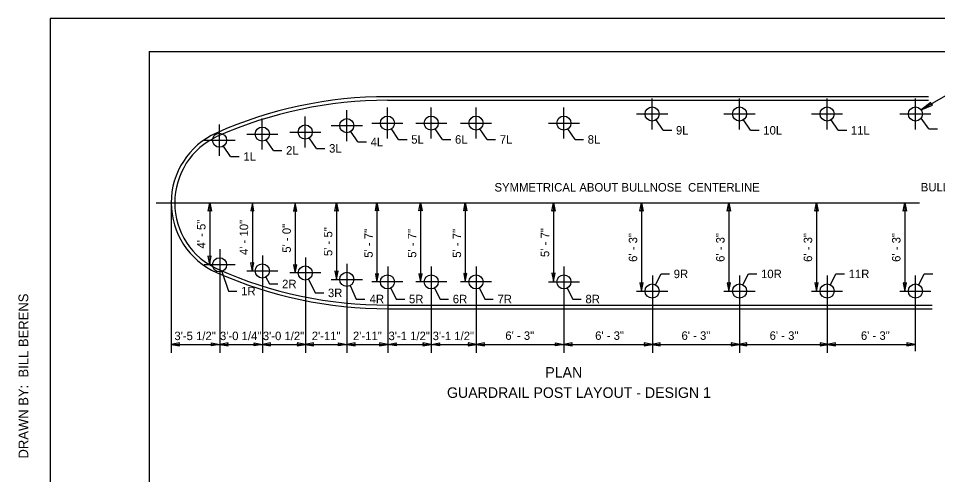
# Model space of a CAD drawing. Extents: x 1312564.2 to 1312581.5, y 1207298.4 to 1207352.6.
# Drawn here: x 1312564.18 to 1312572.88, y 1207319.5 to 1207323.82 of the extents above; entities that cross this region are included whole.
import ezdxf

# ---------------------------------------------------------------- set-up
doc = ezdxf.new("R2010")
doc.units = 0
for name, color, linetype in [('Level 1', 7, 'Continuous'), ('Level 15', 7, 'Continuous'), ('Level 2', 7, 'Continuous'), ('Level 20', 7, 'Continuous'), ('Level 62', 7, 'Continuous')]:
    doc.layers.add(name, color=color, linetype=linetype)

msp = doc.modelspace()

# ---------------------------------------------------------------- linework, layer by layer
at = {"layer": 'Level 1'}
for q in [(1312565.4155, 1207313.1334), (1312581.1655, 1207323.5084)]:
    msp.add_line((1312565.4155, 1207323.5084), q, dxfattribs=at)
at = {"layer": 'Level 15'}
for p, q in [((1312567.6718, 1207323.0461), (1312572.7966, 1207323.0461)), ((1312567.6722, 1207323.0804), (1312572.7966, 1207323.0804)), ((1312570.1792, 1207322.7694), (1312570.1792, 1207323.0633)), ((1312571.0067, 1207322.7694), (1312571.0067, 1207323.0633)), ((1312571.8366, 1207322.7694), (1312571.8366, 1207323.0633)), ((1312572.6735, 1207322.7694), (1312572.6735, 1207323.0633)), ((1312567.2867, 1207322.659), (1312567.2867, 1207322.9529)), ((1312567.6715, 1207322.6828), (1312567.6715, 1207322.9768)), ((1312568.0865, 1207322.6828), (1312568.0865, 1207322.9768)), ((1312568.5105, 1207322.6828), (1312568.5105, 1207322.9768)), ((1312569.3431, 1207322.6828), (1312569.3431, 1207322.9768)), ((1312566.486, 1207322.5794), (1312566.486, 1207322.8733)), ((1312566.893, 1207322.5987), (1312566.893, 1207322.8926)), ((1312570.0322, 1207322.9163), (1312570.3261, 1207322.9163)), ((1312570.8597, 1207322.9163), (1312571.1536, 1207322.9163)), ((1312571.6896, 1207322.9163), (1312571.9836, 1207322.9163)), ((1312572.5266, 1207322.9163), (1312572.8205, 1207322.9163)), ((1312572.8008, 1207322.7766), (1312572.7272, 1207322.8765)), ((1312566.0811, 1207322.5215), (1312566.0811, 1207322.8154)), ((1312567.1398, 1207322.8059), (1312567.4337, 1207322.8059)), ((1312567.5246, 1207322.8298), (1312567.8185, 1207322.8298)), ((1312567.9395, 1207322.8298), (1312568.2334, 1207322.8298)), ((1312568.3635, 1207322.8298), (1312568.6575, 1207322.8298)), ((1312569.1962, 1207322.8298), (1312569.4901, 1207322.8298)), ((1312570.2843, 1207322.7618), (1312570.2168, 1207322.8611)), ((1312571.1118, 1207322.7618), (1312571.0443, 1207322.8611)), ((1312571.9417, 1207322.7618), (1312571.8742, 1207322.8611)), ((1312566.339, 1207322.7264), (1312566.633, 1207322.7264)), ((1312566.7461, 1207322.7456), (1312567.04, 1207322.7456)), ((1312566.9982, 1207322.5911), (1312566.9306, 1207322.6904)), ((1312567.3919, 1207322.6514), (1312567.3244, 1207322.7507)), ((1312567.7767, 1207322.6753), (1312567.7091, 1207322.7745)), ((1312568.1916, 1207322.6753), (1312568.1241, 1207322.7745)), ((1312568.6157, 1207322.6753), (1312568.5481, 1207322.7745)), ((1312569.4483, 1207322.6753), (1312569.3807, 1207322.7745)), ((1312570.2843, 1207322.7618), (1312570.3644, 1207322.7618)), ((1312571.1118, 1207322.7618), (1312571.1919, 1207322.7618)), ((1312571.9417, 1207322.7618), (1312572.0219, 1207322.7618)), ((1312572.8008, 1207322.7766), (1312572.8809, 1207322.7766)), ((1312565.9342, 1207322.6685), (1312566.2281, 1207322.6685)), ((1312566.1863, 1207322.514), (1312566.1187, 1207322.6132)), ((1312566.5912, 1207322.5719), (1312566.5236, 1207322.6711)), ((1312567.3919, 1207322.6514), (1312567.472, 1207322.6514)), ((1312567.7767, 1207322.6753), (1312567.8568, 1207322.6753)), ((1312568.1916, 1207322.6753), (1312568.2717, 1207322.6753)), ((1312568.6157, 1207322.6753), (1312568.6958, 1207322.6753)), ((1312569.4483, 1207322.6753), (1312569.5284, 1207322.6753)), ((1312566.5912, 1207322.5719), (1312566.6713, 1207322.5719)), ((1312566.9982, 1207322.5911), (1312567.0783, 1207322.5911)), ((1312566.1863, 1207322.514), (1312566.2664, 1207322.514)), ((1312565.6228, 1207322.0849), (1312565.6228, 1207320.6554)), ((1312565.48, 1207322.0766), (1312572.7126, 1207322.0766)), ((1312565.9879, 1207322.0766), (1312565.9879, 1207321.4937)), ((1312566.392, 1207322.0771), (1312566.392, 1207321.43)), ((1312566.7969, 1207322.0766), (1312566.7969, 1207321.4143)), ((1312567.1895, 1207322.0765), (1312567.1895, 1207321.3508)), ((1312567.5723, 1207322.0668), (1312567.5723, 1207321.3291)), ((1312567.985, 1207322.0668), (1312567.985, 1207321.3283)), ((1312568.4091, 1207322.0668), (1312568.4091, 1207321.3288)), ((1312569.244, 1207322.0766), (1312569.244, 1207321.3327)), ((1312570.0774, 1207322.0766), (1312570.0774, 1207321.2409)), ((1312570.9049, 1207322.0766), (1312570.9049, 1207321.2409)), ((1312571.7348, 1207322.0766), (1312571.7348, 1207321.2409)), ((1312572.5718, 1207322.0766), (1312572.5718, 1207321.2409)), ((1312566.0824, 1207321.6357), (1312566.0824, 1207320.6554)), ((1312566.4865, 1207321.5778), (1312566.4865, 1207320.6554)), ((1312566.8943, 1207321.5585), (1312566.8943, 1207320.6554)), ((1312566.2281, 1207321.4888), (1312565.9342, 1207321.4888)), ((1312567.2867, 1207321.4983), (1312567.2867, 1207320.6554)), ((1312567.6743, 1207321.4744), (1312567.6743, 1207320.6554)), ((1312568.087, 1207321.4744), (1312568.087, 1207320.6554)), ((1312568.5111, 1207321.4744), (1312568.5111, 1207320.6554)), ((1312569.3431, 1207321.4744), (1312569.3431, 1207320.6562)), ((1312566.1026, 1207321.4255), (1312566.1655, 1207321.2402)), ((1312566.339, 1207321.4309), (1312566.633, 1207321.4309)), ((1312567.04, 1207321.4116), (1312566.7461, 1207321.4116)), ((1312570.1815, 1207321.3879), (1312570.1815, 1207320.6562)), ((1312570.2112, 1207321.2995), (1312570.263, 1207321.403)), ((1312570.263, 1207321.403), (1312570.3432, 1207321.403)), ((1312571.006, 1207321.3879), (1312571.006, 1207320.6554)), ((1312571.0387, 1207321.2995), (1312571.0905, 1207321.403)), ((1312571.0905, 1207321.403), (1312571.1707, 1207321.403)), ((1312571.8377, 1207321.3879), (1312571.8377, 1207320.6554)), ((1312571.8687, 1207321.2995), (1312571.9205, 1207321.403)), ((1312571.9205, 1207321.403), (1312572.0006, 1207321.403)), ((1312572.6708, 1207321.3879), (1312572.6708, 1207320.6721)), ((1312572.7056, 1207321.2995), (1312572.7574, 1207321.403)), ((1312572.7574, 1207321.403), (1312572.8375, 1207321.403)), ((1312566.5181, 1207321.3722), (1312566.5533, 1207321.3079)), ((1312566.5533, 1207321.3079), (1312566.6334, 1207321.3079)), ((1312566.9251, 1207321.3529), (1312566.9876, 1207321.2233)), ((1312567.1398, 1207321.3513), (1312567.4337, 1207321.3513)), ((1312567.8185, 1207321.3274), (1312567.5246, 1207321.3274)), ((1312568.2334, 1207321.3274), (1312567.9395, 1207321.3274)), ((1312568.6575, 1207321.3274), (1312568.3635, 1207321.3274)), ((1312569.1962, 1207321.3274), (1312569.4901, 1207321.3274)), ((1312566.1655, 1207321.2402), (1312566.2456, 1207321.2402)), ((1312566.9876, 1207321.2233), (1312567.0677, 1207321.2233)), ((1312567.3188, 1207321.2927), (1312567.3765, 1207321.1642)), ((1312567.7036, 1207321.2688), (1312567.7554, 1207321.1653)), ((1312568.1185, 1207321.2688), (1312568.1703, 1207321.1653)), ((1312568.5426, 1207321.2688), (1312568.5944, 1207321.1653)), ((1312569.3752, 1207321.2688), (1312569.427, 1207321.1653)), ((1312570.0322, 1207321.2409), (1312570.3261, 1207321.2409)), ((1312570.8597, 1207321.2409), (1312571.1536, 1207321.2409)), ((1312571.6896, 1207321.2409), (1312571.9836, 1207321.2409)), ((1312572.5266, 1207321.2409), (1312572.8205, 1207321.2409)), ((1312567.3765, 1207321.1642), (1312567.4567, 1207321.1642)), ((1312567.7554, 1207321.1653), (1312567.8355, 1207321.1653)), ((1312568.1703, 1207321.1653), (1312568.2504, 1207321.1653)), ((1312568.5944, 1207321.1653), (1312568.6745, 1207321.1653)), ((1312569.427, 1207321.1653), (1312569.5071, 1207321.1653)), ((1312567.6725, 1207321.1074), (1312572.8311, 1207321.1074)), ((1312567.6738, 1207321.0737), (1312572.8311, 1207321.0737)), ((1312565.6228, 1207320.7363), (1312566.0824, 1207320.7363)), ((1312566.0824, 1207320.7363), (1312566.4865, 1207320.7363)), ((1312566.4865, 1207320.7363), (1312566.8943, 1207320.7363)), ((1312566.8943, 1207320.7363), (1312567.2867, 1207320.7363)), ((1312567.2867, 1207320.7363), (1312567.6743, 1207320.7363)), ((1312567.6743, 1207320.7363), (1312568.087, 1207320.7363)), ((1312568.087, 1207320.7363), (1312568.5111, 1207320.7363)), ((1312568.5111, 1207320.7363), (1312569.3431, 1207320.7363)), ((1312569.3431, 1207320.7363), (1312570.1815, 1207320.7363)), ((1312570.1815, 1207320.7363), (1312571.006, 1207320.7363)), ((1312571.006, 1207320.7363), (1312571.8377, 1207320.7363)), ((1312571.8377, 1207320.7363), (1312572.6708, 1207320.7363))]:
    msp.add_line(p, q, dxfattribs=at)
msp.add_lwpolyline([(1312573.3727, 1207323.2342), (1312573.2121, 1207323.2342), (1312572.7276, 1207322.9558)], dxfattribs=at)
for points in [[(1312572.7276, 1207322.9558), (1312572.8342, 1207322.9998), (1312572.8222, 1207323.0101), (1312572.8193, 1207323.0257)], [(1312565.9879, 1207322.0766), (1312566.0034, 1207321.9979), (1312565.9879, 1207322.0015), (1312565.9725, 1207321.9979)], [(1312566.392, 1207322.0771), (1312566.3765, 1207321.9983), (1312566.392, 1207322.002), (1312566.4074, 1207321.9983)], [(1312566.7969, 1207322.0766), (1312566.7815, 1207321.9979), (1312566.7969, 1207322.0015), (1312566.8124, 1207321.9979)], [(1312567.1895, 1207322.0765), (1312567.205, 1207321.9978), (1312567.1895, 1207322.0014), (1312567.1741, 1207321.9978)], [(1312567.5723, 1207322.0778), (1312567.5877, 1207321.999), (1312567.5723, 1207322.0027), (1312567.5568, 1207321.999)], [(1312567.985, 1207322.0788), (1312568.0005, 1207322), (1312567.985, 1207322.0037), (1312567.9696, 1207322)], [(1312568.4091, 1207322.0781), (1312568.4245, 1207321.9993), (1312568.4091, 1207322.003), (1312568.3936, 1207321.9993)], [(1312569.244, 1207322.0766), (1312569.2594, 1207321.9979), (1312569.244, 1207322.0015), (1312569.2286, 1207321.9979)], [(1312570.0774, 1207322.0766), (1312570.0929, 1207321.9978), (1312570.0774, 1207322.0015), (1312570.062, 1207321.9978)], [(1312570.9049, 1207322.0766), (1312570.9204, 1207321.9978), (1312570.9049, 1207322.0015), (1312570.8895, 1207321.9978)], [(1312571.7348, 1207322.0766), (1312571.7503, 1207321.9978), (1312571.7348, 1207322.0015), (1312571.7194, 1207321.9978)], [(1312572.5718, 1207322.0766), (1312572.5872, 1207321.9978), (1312572.5718, 1207322.0015), (1312572.5564, 1207321.9978)], [(1312565.9851, 1207321.4928), (1312566.0006, 1207321.5716), (1312565.9851, 1207321.5679), (1312565.9697, 1207321.5716)], [(1312566.3903, 1207321.4295), (1312566.4057, 1207321.5082), (1312566.3903, 1207321.5046), (1312566.3748, 1207321.5082)], [(1312566.7967, 1207321.4101), (1312566.8121, 1207321.4889), (1312566.7967, 1207321.4852), (1312566.7812, 1207321.4889)], [(1312567.1889, 1207321.3508), (1312567.2043, 1207321.4296), (1312567.1889, 1207321.4259), (1312567.1735, 1207321.4296)], [(1312567.5725, 1207321.3256), (1312567.588, 1207321.4044), (1312567.5725, 1207321.4007), (1312567.5571, 1207321.4044)], [(1312567.985, 1207321.3264), (1312568.0005, 1207321.4052), (1312567.985, 1207321.4015), (1312567.9696, 1207321.4052)], [(1312568.4092, 1207321.3267), (1312568.4246, 1207321.4054), (1312568.4092, 1207321.4018), (1312568.3937, 1207321.4054)], [(1312569.244, 1207321.3327), (1312569.2594, 1207321.4114), (1312569.244, 1207321.4078), (1312569.2286, 1207321.4114)], [(1312570.0774, 1207321.2409), (1312570.0929, 1207321.3196), (1312570.0774, 1207321.316), (1312570.062, 1207321.3196)], [(1312570.9049, 1207321.2409), (1312570.9204, 1207321.3196), (1312570.9049, 1207321.316), (1312570.8895, 1207321.3196)], [(1312571.7348, 1207321.2409), (1312571.7503, 1207321.3196), (1312571.7348, 1207321.316), (1312571.7194, 1207321.3196)], [(1312572.5718, 1207321.2409), (1312572.5872, 1207321.3196), (1312572.5718, 1207321.316), (1312572.5564, 1207321.3196)], [(1312565.6228, 1207320.7363), (1312565.7015, 1207320.7208), (1312565.6979, 1207320.7363), (1312565.7015, 1207320.7517)], [(1312566.0824, 1207320.7363), (1312566.0037, 1207320.7208), (1312566.0073, 1207320.7363), (1312566.0037, 1207320.7517)], [(1312566.0824, 1207320.7363), (1312566.1612, 1207320.7208), (1312566.1575, 1207320.7363), (1312566.1612, 1207320.7517)], [(1312566.4865, 1207320.7363), (1312566.4077, 1207320.7208), (1312566.4114, 1207320.7363), (1312566.4077, 1207320.7517)], [(1312566.4865, 1207320.7363), (1312566.5652, 1207320.7208), (1312566.5616, 1207320.7363), (1312566.5652, 1207320.7517)], [(1312566.8964, 1207320.7363), (1312566.8176, 1207320.7517), (1312566.8213, 1207320.7363), (1312566.8176, 1207320.7208)], [(1312566.8915, 1207320.7363), (1312566.9703, 1207320.7208), (1312566.9666, 1207320.7363), (1312566.9703, 1207320.7517)], [(1312567.2867, 1207320.7363), (1312567.208, 1207320.7208), (1312567.2117, 1207320.7363), (1312567.208, 1207320.7517)], [(1312567.2867, 1207320.7363), (1312567.3655, 1207320.7208), (1312567.3618, 1207320.7363), (1312567.3655, 1207320.7517)], [(1312567.674, 1207320.7363), (1312567.5952, 1207320.7517), (1312567.5989, 1207320.7363), (1312567.5952, 1207320.7208)], [(1312567.6746, 1207320.7363), (1312567.7533, 1207320.7517), (1312567.7497, 1207320.7363), (1312567.7533, 1207320.7208)], [(1312568.0867, 1207320.7363), (1312568.008, 1207320.7517), (1312568.0116, 1207320.7363), (1312568.008, 1207320.7208)], [(1312568.0873, 1207320.7363), (1312568.1661, 1207320.7517), (1312568.1624, 1207320.7363), (1312568.1661, 1207320.7208)], [(1312568.5145, 1207320.7363), (1312568.4358, 1207320.7517), (1312568.4394, 1207320.7363), (1312568.4358, 1207320.7208)], [(1312568.5123, 1207320.7363), (1312568.5911, 1207320.7208), (1312568.5874, 1207320.7363), (1312568.5911, 1207320.7517)], [(1312569.3431, 1207320.7363), (1312569.2644, 1207320.7208), (1312569.268, 1207320.7363), (1312569.2644, 1207320.7517)], [(1312569.3431, 1207320.7363), (1312569.4219, 1207320.7208), (1312569.4182, 1207320.7363), (1312569.4219, 1207320.7517)], [(1312570.1829, 1207320.7363), (1312570.1042, 1207320.7517), (1312570.1078, 1207320.7363), (1312570.1042, 1207320.7208)], [(1312570.1754, 1207320.7363), (1312570.2541, 1207320.7208), (1312570.2505, 1207320.7363), (1312570.2541, 1207320.7517)], [(1312571.0054, 1207320.7363), (1312570.9267, 1207320.7517), (1312570.9303, 1207320.7363), (1312570.9267, 1207320.7208)], [(1312570.9978, 1207320.7363), (1312571.0766, 1207320.7208), (1312571.0729, 1207320.7363), (1312571.0766, 1207320.7517)], [(1312571.8505, 1207320.7363), (1312571.7718, 1207320.7517), (1312571.7754, 1207320.7363), (1312571.7718, 1207320.7208)], [(1312571.8373, 1207320.7363), (1312571.9161, 1207320.7208), (1312571.9124, 1207320.7363), (1312571.9161, 1207320.7517)], [(1312572.6708, 1207320.7363), (1312572.5921, 1207320.7517), (1312572.5957, 1207320.7363), (1312572.5921, 1207320.7208)]]:
    msp.add_lwpolyline(points, close=True, dxfattribs=at)
for centre in [(1312570.1792, 1207322.9163), (1312571.0067, 1207322.9163), (1312571.8366, 1207322.9163), (1312572.6735, 1207322.9163), (1312567.2867, 1207322.8059), (1312567.6715, 1207322.8298), (1312568.0865, 1207322.8298), (1312568.5105, 1207322.8298), (1312569.3431, 1207322.8298), (1312566.486, 1207322.7264), (1312566.893, 1207322.7456), (1312566.0811, 1207322.6685), (1312566.0811, 1207321.4888), (1312566.486, 1207321.4309), (1312566.893, 1207321.4116), (1312567.2867, 1207321.3513), (1312567.6715, 1207321.3274), (1312568.0865, 1207321.3274), (1312568.5105, 1207321.3274), (1312569.3431, 1207321.3274), (1312570.1792, 1207321.2409), (1312571.0067, 1207321.2409), (1312571.8366, 1207321.2409), (1312572.6735, 1207321.2409)]:
    msp.add_circle(centre, 0.0668, dxfattribs=at)
for centre, radius, start, end in [((1312567.674, 1207319.0813), 3.9989, 90.01657, 113.93173), ((1312567.6731, 1207319.0806), 3.9655, 90.01657, 113.93173), ((1312566.3449, 1207322.0766), 0.7221, 114.17352, 246.08075), ((1312566.3449, 1207322.0766), 0.6887, 114.17352, 246.08075), ((1312567.672, 1207325.0724), 3.9989, 246.12297, 270.03085), ((1312567.672, 1207325.073), 3.9655, 246.12297, 270.03085)]:
    msp.add_arc(centre, radius, start, end, dxfattribs=at)
at = {"layer": 'Level 2'}
msp.add_lwpolyline([(1312564.478, 1207312.8209), (1312581.478, 1207312.8209), (1312581.478, 1207323.8209), (1312564.478, 1207323.8209)], close=True, dxfattribs=at)

# ---------------------------------------------------------------- texts
at = {"layer": 'Level 15'}
msp.add_text('GUARDRAIL POST LAYOUT - DESIGN 1', height=0.100147, dxfattribs=at).set_placement((1312568.2356, 1207320.2295))
at = {"layer": 'Level 20'}
for s, height, p in [('9L', 0.08012, (1312570.4045, 1207322.7218)), ('10L', 0.08012, (1312571.232, 1207322.7218)), ('11L', 0.08012, (1312572.0619, 1207322.7218)), ('4L', 0.08012, (1312567.5121, 1207322.6114)), ('5L', 0.08012, (1312567.8969, 1207322.6352)), ('6L', 0.08012, (1312568.3118, 1207322.6352)), ('7L', 0.08012, (1312568.7358, 1207322.6352)), ('8L', 0.08012, (1312569.5685, 1207322.6352)), ('2L', 0.08012, (1312566.7113, 1207322.5318)), ('3L', 0.08012, (1312567.1184, 1207322.5511)), ('1L', 0.08012, (1312566.3065, 1207322.4739)), ('SYMMETRICAL ABOUT BULLNOSE  CENTERLINE', 0.080117, (1312568.6858, 1207322.1826)), ('BULLNOSE', 0.08012, (1312572.7241, 1207322.1839)), ('9R', 0.08012, (1312570.3832, 1207321.363)), ('10R', 0.08012, (1312571.2107, 1207321.363)), ('11R', 0.08012, (1312572.0406, 1207321.363)), ('2R', 0.08012, (1312566.6734, 1207321.2678)), ('1R', 0.08012, (1312566.2857, 1207321.2002)), ('3R', 0.08012, (1312567.1077, 1207321.1833)), ('4R', 0.08012, (1312567.5026, 1207321.1259)), ('5R', 0.08012, (1312567.8756, 1207321.1252)), ('6R', 0.08012, (1312568.2905, 1207321.1252)), ('7R', 0.08012, (1312568.7145, 1207321.1252)), ('8R', 0.08012, (1312569.5472, 1207321.1252)), ('3\'-5 1/2"', 0.08012, (1312565.6532, 1207320.7763)), ('3\'-0 1/4"', 0.08012, (1312566.085, 1207320.7763)), ('3\'-0 1/2"', 0.08012, (1312566.4909, 1207320.7763)), ('2\'-11"', 0.08012, (1312566.9546, 1207320.7763)), ('2\'-11"', 0.08012, (1312567.3446, 1207320.7763)), ('3\'-1 1/2"', 0.08012, (1312567.6812, 1207320.7763)), ('3\'-1 1/2"', 0.08012, (1312568.0996, 1207320.7763)), ('6\' - 3"', 0.08012, (1312568.7883, 1207320.779)), ('6\' - 3"', 0.08012, (1312569.6392, 1207320.779)), ('6\' - 3"', 0.08012, (1312570.4573, 1207320.779)), ('6\' - 3"', 0.08012, (1312571.2918, 1207320.779)), ('6\' - 3"', 0.08012, (1312572.1567, 1207320.779)), ('PLAN', 0.10015, (1312569.1668, 1207320.4215))]:
    msp.add_text(s, height=height, dxfattribs=at).set_placement(p)
for s, p in [('4\' - 5"', (1312565.9479, 1207321.6433)), ('4\' - 10"', (1312566.3519, 1207321.5814)), ('5\' - 0"', (1312566.7568, 1207321.6036)), ('5\' - 5"', (1312567.1495, 1207321.5718)), ('5\' - 7"', (1312567.5322, 1207321.556)), ('5\' - 7"', (1312567.945, 1207321.5556)), ('5\' - 7"', (1312568.369, 1207321.5559)), ('5\' - 7"', (1312569.2039, 1207321.5627)), ('6\' - 3"', (1312570.0374, 1207321.5168)), ('6\' - 3"', (1312570.8649, 1207321.5168)), ('6\' - 3"', (1312571.6948, 1207321.5168)), ('6\' - 3"', (1312572.5317, 1207321.5168))]:
    msp.add_text(s, height=0.08012, rotation=90, dxfattribs=at).set_placement(p)
at = {"layer": 'Level 62'}
msp.add_text('DRAWN BY:  BILL BERENS', height=0.09216, rotation=90, dxfattribs=at).set_placement((1312564.2689, 1207319.6556))

doc.saveas('drawing.dxf')
